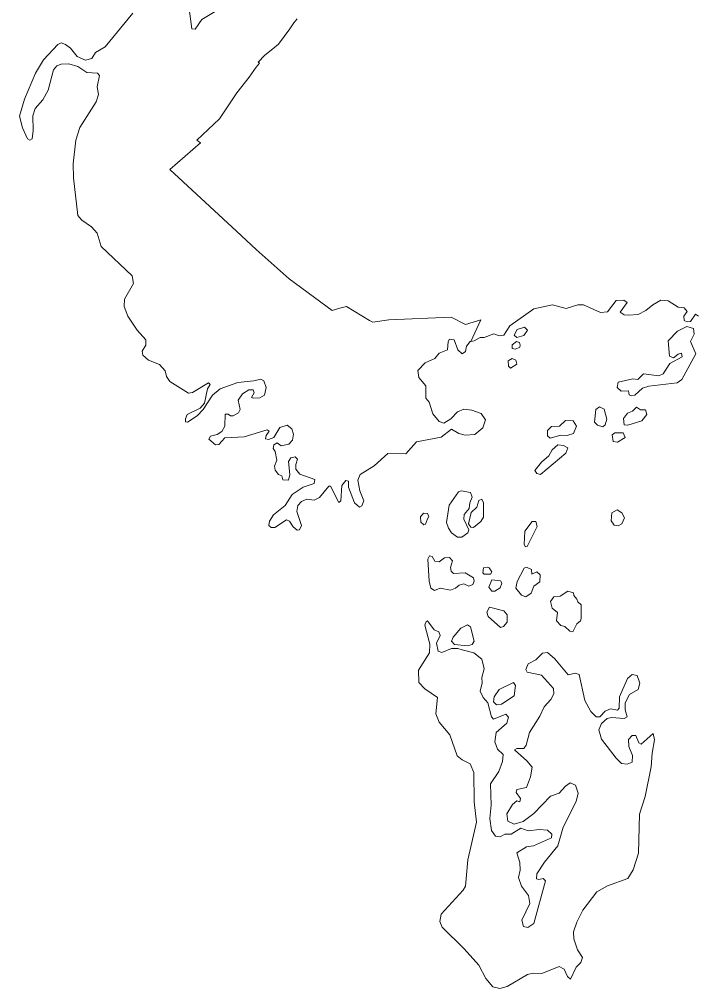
# Model space of a CAD drawing. Extents: x 369010 to 739155, y 6377141 to 6616555.
# Drawn here: x 470802 to 472570, y 6490004 to 6492532 of the extents above; entities that cross this region are included whole.
import ezdxf

# ---------------------------------------------------------------- set-up
doc = ezdxf.new("R2010")
doc.units = 0
doc.header["$LTSCALE"] = 40
doc.layers.add('1', color=7, linetype='Continuous', lineweight=13)

msp = doc.modelspace()

# ---------------------------------------------------------------- linework, layer by layer
at = {"layer": '1'}
for points in [[(471312.36, 6492553.05), (471277.11, 6492532.03), (471259.9, 6492506.54), (471251.46, 6492508.03), (471244.01, 6492559.67)], [(471097.21, 6492548.41), (471025.38, 6492461.19), (471000.56, 6492445.64), (470990.79, 6492430.74), (470973.91, 6492425.78), (470952.06, 6492435.38), (470934.68, 6492457.55), (470922.11, 6492466.66), (470910.36, 6492471.46), (470901.75, 6492466.99), (470865.01, 6492426.44), (470843.99, 6492391.68), (470815.36, 6492324.16), (470801.78, 6492279.97), (470809.73, 6492249.68), (470822.97, 6492220.88), (470829.26, 6492217.57), (470834.89, 6492220.88), (470837.7, 6492242.23), (470836.71, 6492280.96), (470843, 6492299.5), (470863.02, 6492322.83), (470876.76, 6492347.82), (470890.83, 6492400.62), (470899.6, 6492411.05), (470910.69, 6492415.52), (470930.38, 6492416.51), (470954.38, 6492409.06), (470977.38, 6492394), (471005.85, 6492392.18), (471010.49, 6492386.22), (471004.86, 6492356.43), (471008.17, 6492336.07), (471002.21, 6492317.21), (470959.34, 6492250.34), (470948.92, 6492217.24), (470942.13, 6492155.18), (470942.46, 6492119.26), (470954.38, 6492020.79), (470964.48, 6492008.87), (470989.96, 6491991.16), (471004.86, 6491974.94), (471015.12, 6491939.86), (471095.55, 6491863.89), (471099.2, 6491843.53), (471075.53, 6491802.65), (471074.87, 6491783.46), (471084.3, 6491758.63), (471108.96, 6491722.05), (471131.8, 6491696.23), (471131.14, 6491682.66), (471122.2, 6491667.11), (471123.52, 6491656.51), (471138.25, 6491643.77), (471167.22, 6491632.02), (471181.45, 6491615.47), (471185.26, 6491600.74), (471194.19, 6491588.16), (471242.69, 6491557.54), (471253.45, 6491559.03), (471295.15, 6491584.02), (471299.46, 6491580.05), (471292.17, 6491568.47), (471284.06, 6491531.72), (471273.31, 6491518.32), (471239.05, 6491501.77), (471234.58, 6491490.68), (471235.24, 6491482.57), (471240.37, 6491481.74)], [(471525.86, 6492533.52), (471517.26, 6492523.75), (471506.67, 6492507.87), (471477.04, 6492467.81), (471462.64, 6492455.24), (471441.95, 6492439.18), (471424.25, 6492420.48), (471427.39, 6492417.83), (471418.95, 6492408.07), (471401.24, 6492381.75), (471368.64, 6492340.71), (471323.62, 6492273.02), (471264.7, 6492217.57), (471273.8, 6492210.12), (471193.86, 6492140.78), (471367.81, 6491979.58), (471419.45, 6491932.57), (471505.34, 6491855.62), (471617.22, 6491773.19), (471637.25, 6491779.48), (471654.63, 6491783.29), (471714.37, 6491747.38), (471722.98, 6491742.24), (471765.18, 6491748.7), (471927.54, 6491755.49), (471964.78, 6491736.62), (472005, 6491748.37), (471978.68, 6491692.26), (471987.79, 6491694.08), (472002.85, 6491702.69), (472013.77, 6491702.69), (472038.43, 6491712.12), (472052.83, 6491707.16)], [(471699.81, 6491276.35), (471689.71, 6491303.16), (471683.92, 6491330.64), (471690.38, 6491345.04), (471726.62, 6491367.54), (471762.7, 6491399.98), (471809.7, 6491399.32), (471837.34, 6491430.77), (471901.72, 6491442.35), (471928.37, 6491463.37), (471947.24, 6491452.45), (471963.95, 6491448.14), (471989.11, 6491449.63), (472010.13, 6491467.01), (472017.41, 6491488.03), (472005.83, 6491504.58), (471981.17, 6491513.35), (471960.31, 6491515.5), (471944.42, 6491508.88), (471927.05, 6491490.84), (471908.84, 6491479.26), (471896.59, 6491483.56), (471880.04, 6491503.92), (471869.95, 6491534.21), (471861.84, 6491544.3), (471861.84, 6491576.91), (471843.14, 6491598.59), (471840.98, 6491616.63), (471859.69, 6491636.98), (471885.01, 6491647.74), (471895.93, 6491661.48), (471918.27, 6491670.25), (471919.76, 6491692.59), (471923.41, 6491698.39), (471935.65, 6491696.9), (471945.09, 6491670.25), (471956.67, 6491660.15), (471964.62, 6491665.95), (471967.43, 6491680.35), (471976.86, 6491691.93), (471978.68, 6491692.26), (472005, 6491748.37), (471964.78, 6491736.62), (471927.54, 6491755.49), (471765.18, 6491748.7), (471722.98, 6491742.24), (471714.37, 6491747.38), (471654.63, 6491783.29), (471637.25, 6491779.48), (471617.22, 6491773.19), (471505.34, 6491855.62), (471419.45, 6491932.57), (471367.81, 6491979.58), (471193.86, 6492140.78), (471273.8, 6492210.12), (471264.7, 6492217.57), (471323.62, 6492273.02), (471368.64, 6492340.71), (471401.24, 6492381.75), (471418.95, 6492408.07), (471427.39, 6492417.83), (471424.25, 6492420.48), (471441.95, 6492439.18), (471462.64, 6492455.24), (471477.04, 6492467.81), (471506.67, 6492507.87), (471517.26, 6492523.75), (471525.86, 6492533.52)], [(472052.83, 6491707.16), (472065.08, 6491708.48), (472080.3, 6491733.14), (472143.19, 6491777.17), (472191.69, 6491788.09), (472227.11, 6491778.66), (472258.22, 6491788.09), (472272.62, 6491787.43), (472316.81, 6491767.9), (472334.85, 6491769.22), (472358.02, 6491799.01), (472377.55, 6491799.67), (472386.32, 6491793.88), (472368.11, 6491768.56), (472379.04, 6491762.11), (472389.8, 6491760.62), (472415.12, 6491762.77), (472435.47, 6491772.86), (472453.51, 6491788.09), (472474.53, 6491799.67), (472493.24, 6491798.19), (472519.22, 6491781.63), (472535.27, 6491780.15), (472543.22, 6491770.05), (472534.45, 6491758.46), (472535.27, 6491746.88), (472543.22, 6491743.24), (472551.82, 6491744.07), (472564.9, 6491763.59), (472572.02, 6491758.46)], [(471240.37, 6491481.74), (471265.2, 6491498.13), (471280.59, 6491514.68), (471304.92, 6491551.92), (471325.44, 6491568.47), (471371.12, 6491585.18), (471412.83, 6491589.32), (471431.36, 6491594.12), (471438.98, 6491589.98), (471444.93, 6491571.94), (471440.96, 6491551.92), (471429.05, 6491545.63), (471412.49, 6491544.14), (471407.36, 6491546.45), (471413.65, 6491558.2), (471411.67, 6491566.31), (471399.59, 6491565.98), (471383.7, 6491555.72), (471372.61, 6491539.34), (471377.41, 6491515.01), (471373.44, 6491506.24), (471359.04, 6491498.13), (471352.42, 6491498.13), (471346.29, 6491502.93), (471338.35, 6491502.76), (471337.02, 6491471.15), (471329.58, 6491457.41), (471317.33, 6491449.3), (471300.12, 6491445.33), (471295.65, 6491437.55), (471312.7, 6491423.15), (471322.13, 6491423.82), (471337.02, 6491440.86), (471387.83, 6491443.34), (471447.58, 6491461.88), (471453.37, 6491458.24), (471445.26, 6491447.15), (471443.44, 6491438.55), (471451.22, 6491437.06), (471464.96, 6491441.52), (471480.52, 6491467.84), (471499.88, 6491474.13), (471512.29, 6491464.53), (471516.1, 6491450.79), (471513.45, 6491434.9), (471504.51, 6491424.48), (471484.65, 6491420.17), (471473.9, 6491427.62), (471464.79, 6491422.82), (471463.3, 6491413.22), (471469.1, 6491404.95), (471472.74, 6491382.6), (471467.11, 6491367.05), (471469.1, 6491356.62), (471477.04, 6491345.2), (471486.31, 6491341.89), (471488.96, 6491331.63), (471503.36, 6491330.14), (471507.33, 6491345.53), (471503.69, 6491379.46), (471509.65, 6491388.4), (471520.73, 6491391.71), (471527.02, 6491385.09), (471522.22, 6491371.85), (471522.22, 6491359.6), (471532.82, 6491346.36), (471571.87, 6491331.96), (471570.39, 6491321.86), (471541.42, 6491312.6), (471513.29, 6491293.07), (471494.42, 6491264.1), (471464.13, 6491239.94), (471453.54, 6491224.05), (471452.55, 6491211.97), (471457.84, 6491207.17), (471467.77, 6491207.5), (471498.06, 6491227.2), (471506.34, 6491223.39), (471515.93, 6491208.66), (471526.2, 6491200.55), (471532.15, 6491201.21), (471537.28, 6491211.97), (471525.04, 6491248.55), (471527.35, 6491264.27), (471537.28, 6491275.36), (471551.52, 6491280.65), (471570.39, 6491278.5), (471584.12, 6491285.78), (471608.78, 6491314.75), (471613.09, 6491314.75), (471634.77, 6491272.71), (471639.73, 6491277.01), (471642.71, 6491316.9), (471652.81, 6491329.97), (471660.09, 6491327.66), (471660.09, 6491312.6), (471675.15, 6491271.39), (471688.22, 6491259.8), (471694.68, 6491263.28), (471699.81, 6491276.35)], [(472170.01, 6490739.13), (472158.59, 6490714.63), (472131.44, 6490672.1), (472123.17, 6490639.49), (472117.38, 6490630.89), (472098.51, 6490630.55), (472092.55, 6490627.08), (472124.82, 6490598.94), (472138.56, 6490582.23), (472134.75, 6490556.74), (472123.83, 6490529.27), (472098.67, 6490524.14), (472097.35, 6490515.86), (472107.94, 6490499.97), (472106.29, 6490491.7), (472098.67, 6490493.85), (472087.42, 6490484.25), (472073.02, 6490460.42), (472075.67, 6490440.89), (472092.22, 6490432.94), (472115.22, 6490440.56), (472142.7, 6490460.91), (472186.72, 6490506.59), (472208.73, 6490514.04), (472225.62, 6490532.41), (472237.86, 6490540.85), (472251.93, 6490535.39), (472258.55, 6490514.54), (472253.09, 6490492.19), (472219.66, 6490425.66), (472205.59, 6490376.51), (472170.5, 6490334.47), (472150.81, 6490304.02), (472149.81, 6490290.94), (472156.1, 6490288.79), (472167.69, 6490291.6), (472173.65, 6490285.48), (472142.7, 6490174.09), (472127.14, 6490164.16), (472116.55, 6490166.81), (472112.08, 6490182.7), (472132.93, 6490226.39), (472129.29, 6490246.92), (472111.09, 6490272.07), (472102.81, 6490294.42), (472107.61, 6490312.95), (472106.62, 6490333.64), (472099.01, 6490358.63), (472123.67, 6490373.86), (472142.2, 6490376.51), (472189.04, 6490397.69), (472190.03, 6490407.29), (472179.11, 6490417.72), (472156.77, 6490419.37), (472128.13, 6490416.23), (472108.77, 6490423.18), (472084.11, 6490407.62), (472067.89, 6490407.29), (472055.64, 6490400.5), (472043.56, 6490402.16), (472032.8, 6490417.05), (472028.5, 6490448.17), (472031.81, 6490483.26), (472030.16, 6490538.2), (472051.51, 6490570.97), (472061.44, 6490597.12), (472062.76, 6490614.67), (472048.03, 6490629.4), (472041.08, 6490648.26), (472045.22, 6490672.26), (472073.02, 6490696.43), (472077.16, 6490712.48), (472070.37, 6490720.09), (472037.77, 6490707.02), (472032.47, 6490713.47), (472023.54, 6490749.55), (472010.63, 6490763.79), (472003.01, 6490779.84), (472008.81, 6490802.18), (472007.15, 6490815.59), (472013.94, 6490838.59), (472007.81, 6490863.42), (471986.46, 6490880.13), (471956.51, 6490887.75), (471944.92, 6490891.55), (471928.7, 6490891.22), (471902.88, 6490880.96), (471893.28, 6490884.93), (471889.48, 6490905.29), (471899.08, 6490925.48), (471895.27, 6490934.59), (471883.02, 6490940.05), (471866.14, 6490963.38), (471862, 6490962.06), (471859.19, 6490952.29), (471872.26, 6490902.81), (471870.94, 6490879.8), (471842.47, 6490835.45), (471843.47, 6490803.18)], [(471843.47, 6490803.18), (471859.19, 6490785.96), (471892.29, 6490763.79), (471887.49, 6490721.25), (471896.43, 6490699.57), (471923.9, 6490666.14), (471943.43, 6490611.52), (471955.84, 6490601.26), (471977.19, 6490591), (471986.46, 6490567.83), (471987.79, 6490491.7), (471993.74, 6490438.74), (471971.4, 6490340.43), (471964.78, 6490271.91), (471958.66, 6490260.98), (471901.56, 6490198.42), (471897.75, 6490179.39), (471904.04, 6490164.33), (471961.31, 6490108.39), (471999.37, 6490065.52), (472017.58, 6490030.6), (472036.44, 6490009.25), (472054.32, 6490004.45), (472073.85, 6490009.91), (472126.48, 6490041.19), (472141.21, 6490044.34), (472163.55, 6490043.84), (472208.9, 6490062.54), (472222.31, 6490055.26), (472230.91, 6490036.06), (472239.02, 6490029.44), (472253.25, 6490060.06), (472265.5, 6490072.81), (472269.97, 6490085.55), (472257.23, 6490105.74), (472247.63, 6490134.37), (472246.63, 6490152.25), (472255.24, 6490177.9), (472270.8, 6490209.18), (472307.54, 6490256.68), (472335.01, 6490272.73), (472387.98, 6490291.27), (472402.37, 6490314.44), (472416.11, 6490358.13), (472418.59, 6490459.09), (472433.65, 6490505.6), (472449.21, 6490582.72), (472451.53, 6490618.8), (472457.82, 6490653.56), (472454.01, 6490669.78), (472423.06, 6490641.97), (472416.77, 6490645.28), (472409.16, 6490664.32), (472399.89, 6490664.32), (472390.29, 6490653.89), (472390.62, 6490636.02), (472400.39, 6490612.35), (472399.23, 6490595.14), (472386.15, 6490589.68), (472371.42, 6490591.33), (472358.02, 6490605.89), (472319.79, 6490655.38), (472313, 6490679.05), (472319.46, 6490695.6), (472334.35, 6490709.33), (472345.61, 6490711.98), (472378.38, 6490708.67), (472386.15, 6490713.14), (472381.36, 6490731.35), (472381.02, 6490749.88), (472392.44, 6490771.23), (472415.12, 6490784.64), (472419.59, 6490801.02), (472412.64, 6490821.38), (472399.56, 6490823.37), (472387.64, 6490813.11), (472366.29, 6490765.27), (472365.47, 6490735.82), (472361, 6490730.68), (472342.79, 6490733.99), (472329.39, 6490728.2), (472315.32, 6490713.47), (472306.05, 6490713.14), (472291.32, 6490726.88), (472275.76, 6490755.68), (472261.03, 6490823.37), (472251.43, 6490827.17), (472232.24, 6490822.7), (472198.14, 6490864.91), (472178.94, 6490881.46), (472165.54, 6490879.14), (472147.99, 6490861.6), (472127.97, 6490851.5), (472122.18, 6490836.77), (472125.98, 6490829.82), (472163.39, 6490821.55), (472194, 6490786.96), (472195, 6490773.55), (472187.38, 6490758.32), (472170.01, 6490739.13)]]:
    msp.add_lwpolyline(points, dxfattribs=at)
for points in [[(472126.31, 6491722.05), (472118.37, 6491730), (472099.5, 6491723.54), (472091.72, 6491708.81), (472098.84, 6491703.02), (472117.05, 6491708.15)], [(472561.42, 6491710.96), (472559.11, 6491725.86), (472542.39, 6491730.99), (472517.9, 6491719.41), (472493.57, 6491693.75), (472496.71, 6491653.87), (472507.63, 6491649.23), (472519.22, 6491659), (472528.32, 6491662.14), (472529.48, 6491652.54), (472497.37, 6491634.5), (472480.66, 6491607.52), (472469.07, 6491602.39), (472429.19, 6491607.52), (472414.46, 6491593.29), (472401.55, 6491594.62), (472362.82, 6491586.17), (472360.34, 6491572.11), (472370.6, 6491563), (472389.96, 6491563.67), (472391.78, 6491553.4), (472397.08, 6491550.76), (472406.68, 6491552.08), (472426.04, 6491570.12), (472442.76, 6491575.91), (472516.74, 6491584.35), (472528.98, 6491593.29), (472565.56, 6491660.15), (472551.49, 6491692.43)], [(472107.45, 6491682.99), (472105.46, 6491689.78), (472097.52, 6491692.1), (472086.26, 6491683.33), (472086.92, 6491674.06), (472095.53, 6491672.07), (472106.45, 6491677.2)], [(472098.84, 6491633.18), (472096.19, 6491643.77), (472086.26, 6491647.74), (472076.33, 6491641.95), (472076.83, 6491627.72), (472082.12, 6491622.25)], [(472326.57, 6491515.5), (472314.66, 6491521.79), (472304.4, 6491514.84), (472301.09, 6491481.41), (472308.86, 6491473.63), (472322.93, 6491469.83), (472329.39, 6491474.96), (472333.36, 6491489.69)], [(472437.96, 6491501.77), (472434.32, 6491514.18), (472421.41, 6491514.18), (472410.48, 6491521.3), (472400.22, 6491510.37), (472387.31, 6491505.74), (472377.05, 6491491.67), (472379.04, 6491474.96), (472387.98, 6491473.63), (472424.72, 6491485.22)], [(472254.41, 6491471.31), (472245.81, 6491485.22), (472225.78, 6491485.88), (472209.73, 6491471.65), (472189.2, 6491470.32), (472178.94, 6491460.06), (472178.94, 6491445.99), (472185.4, 6491440.2), (472213.7, 6491447.81), (472230.42, 6491447.15), (472246.47, 6491452.45)], [(472381.19, 6491442.19), (472376.39, 6491454.27), (472354.54, 6491454.27), (472347.43, 6491448.48), (472350.07, 6491431.1), (472361.66, 6491429.28)], [(472220.82, 6491421), (472205.92, 6491422.82), (472191.19, 6491409.91), (472182.09, 6491393.86), (472163.39, 6491377.14), (472146.01, 6491355.79), (472151.14, 6491347.52), (472160.9, 6491345.53), (472226.44, 6491400.98), (472231.57, 6491415.04)], [(471982.66, 6491286.28), (471977.86, 6491298.03), (471954.02, 6491302.5), (471946.25, 6491300.51), (471922.25, 6491265.43), (471915.46, 6491220.58), (471920.76, 6491205.02), (471928.54, 6491193.27), (471943.76, 6491182.01), (471955.68, 6491181.52), (471971.4, 6491192.77), (471973.88, 6491201.21), (471960.31, 6491228.85), (471961.14, 6491240.6), (471974.71, 6491256.33), (471975.87, 6491271.39)], [(472011.95, 6491271.22), (472007.65, 6491280.99), (472000.03, 6491277.18), (471994.9, 6491260.46), (471979.35, 6491246.39), (471972.73, 6491216.6), (471978.68, 6491208.16), (471985.63, 6491206.84), (472005, 6491222.73), (472011.62, 6491234.48)], [(471865.81, 6491229.51), (471868.95, 6491235.97), (471865.98, 6491243.91), (471855.55, 6491244.41), (471847.44, 6491234.81), (471848.76, 6491220.91), (471856.21, 6491214.45), (471861.01, 6491215.61)], [(472379.87, 6491232.33), (472372.58, 6491245.07), (472360.01, 6491253.51), (472346.6, 6491245.07), (472344.61, 6491224.71), (472352.23, 6491212.8), (472362.82, 6491211.47), (472372.91, 6491216.77)], [(472151.64, 6491210.15), (472148.33, 6491222.4), (472138.56, 6491223.06), (472119.86, 6491197.41), (472117.87, 6491162.65), (472121.18, 6491156.69), (472125.98, 6491157.35)], [(471930.85, 6491120.45), (471923.07, 6491128.56), (471910.33, 6491127.89), (471895.93, 6491117.8), (471885.34, 6491119.29), (471877.89, 6491131.87), (471870.94, 6491133.19), (471866.97, 6491124.25), (471870.28, 6491067.15), (471874.91, 6491049.11), (471884.35, 6491042.99), (471898.91, 6491049.11), (471926.05, 6491043.98), (471939.13, 6491048.62), (471948.07, 6491057.06), (471960.48, 6491060.37), (471973.55, 6491054.08), (471984.48, 6491058.38), (471987.95, 6491067.15), (471985.8, 6491076.09), (471963.79, 6491088.5), (471933.67, 6491087.18), (471927.71, 6491093.14), (471925.39, 6491102.9)], [(472026.85, 6491101.58), (472021.71, 6491103.9), (472011.62, 6491101.74), (472009.96, 6491089.17), (472013.94, 6491085.53), (472030.32, 6491085.19), (472033.96, 6491091.48)], [(472159.91, 6491083.54), (472151.3, 6491091.15), (472137.57, 6491085.19), (472136.91, 6491097.77), (472124.16, 6491103.56), (472118.2, 6491100.75), (472099.83, 6491066.33), (472096.52, 6491048.62), (472110.92, 6491030.91), (472121.84, 6491025.94), (472135.91, 6491036.04), (472143.03, 6491053.75), (472159.08, 6491065)], [(472059.78, 6491061.69), (472056.47, 6491068.15), (472033.3, 6491070.8), (472026.02, 6491051.1), (472033.63, 6491041.34), (472041.08, 6491040.67), (472055.31, 6491049.45)], [(472247.3, 6491029.92), (472246.14, 6491036.7), (472231.41, 6491040.84), (472211.88, 6491027.93), (472195.66, 6491026.44), (472186.56, 6491014.52), (472191.19, 6490996.65), (472205.09, 6490985.56), (472202.28, 6490964.05), (472213.87, 6490951.47), (472223.8, 6490948.98), (472237.04, 6490936.41), (472244.81, 6490935.41), (472255.57, 6490955.44), (472265.01, 6490963.38), (472266.5, 6490969.67), (472266.5, 6491005.75), (472257.72, 6491013.2), (472255.57, 6491020.48)], [(472073.85, 6490979.11), (472064.58, 6490989.86), (472027.34, 6490999.46), (472020.56, 6490986.72), (472024.36, 6490974.64), (472056.31, 6490946.17), (472063.75, 6490948.98), (472073.85, 6490960.57)], [(471977.53, 6490948.32), (471970.41, 6490953.12), (471952.87, 6490944.18), (471932.84, 6490921.51), (471928.7, 6490911.08), (471936.65, 6490901.82), (471970.08, 6490898.84), (471981.99, 6490902.15), (471987.95, 6490911.08)], [(472095.03, 6490795.07), (472090.23, 6490802.84), (472052.83, 6490784.97), (472039.42, 6490765.44), (472037.77, 6490752.37), (472045.55, 6490744.42), (472058.95, 6490745.91), (472091.72, 6490767.76)]]:
    msp.add_lwpolyline(points, close=True, dxfattribs=at)

doc.saveas('drawing.dxf')
